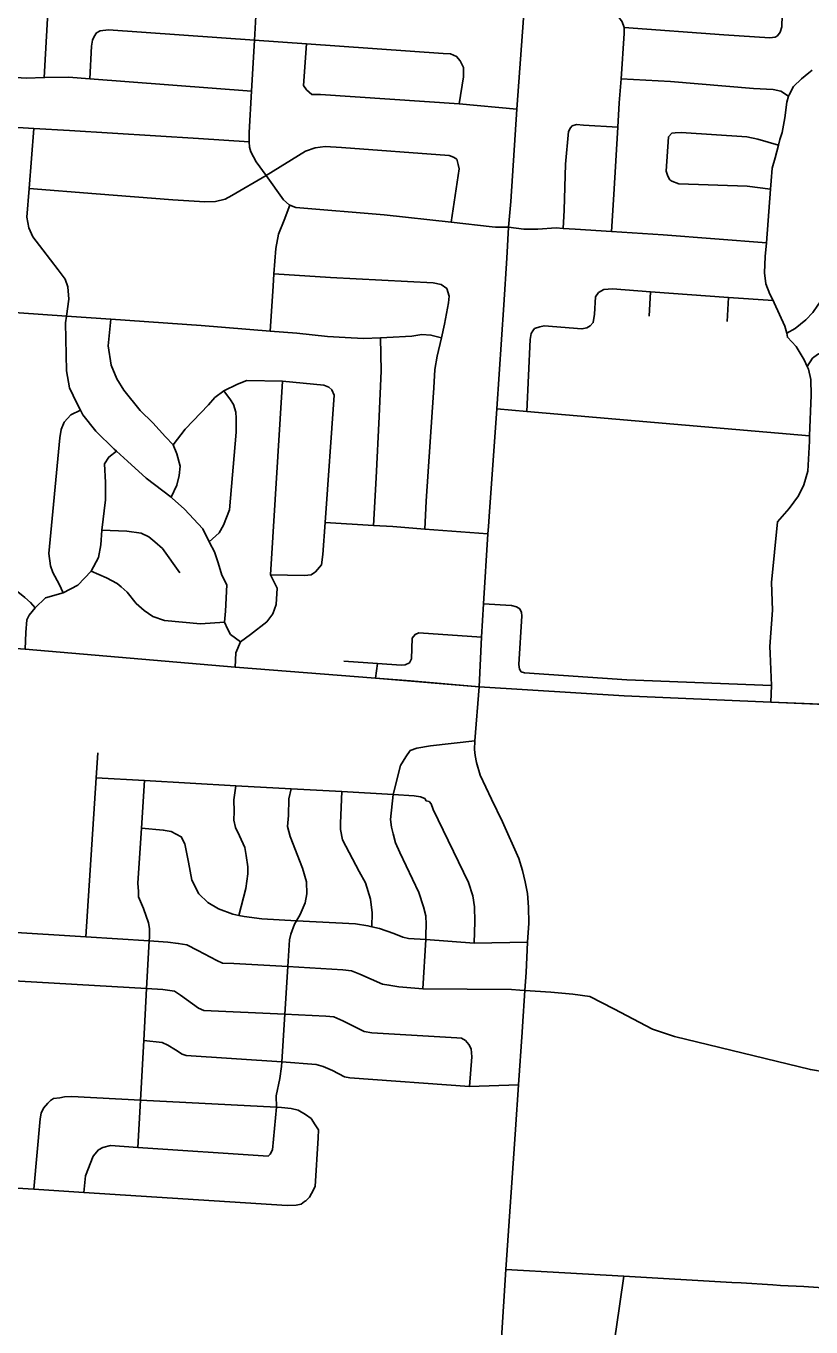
# Model space of a CAD drawing. Extents: x 1755200 to 1902939, y 644115 to 788070.
# Drawn here: x 1832098 to 1836918, y 746938 to 754928 of the extents above; entities that cross this region are included whole.
import ezdxf

# ---------------------------------------------------------------- set-up
doc = ezdxf.new("R2010")
doc.units = 0
for name, color, linetype in [('GM_X_City_Street', 7, 'Continuous'), ('GM_X_County_Road', 7, 'Continuous'), ('GM_X_Township', 7, 'Continuous')]:
    doc.layers.add(name, color=color, linetype=linetype)

msp = doc.modelspace()

# ---------------------------------------------------------------- linework, layer by layer
at = {"layer": 'GM_X_City_Street'}
for points in [[(1834938.1, 751854), (1834942.7, 751916.8), (1834989.5, 752577.4), (1835031.2, 753215.4), (1835051.2, 753503.6), (1835061.6, 753693.7), (1835074.6, 753849.9), (1835112.8, 754416.8), (1835152.7, 754977.5), (1835202.2, 755718.8), (1835238.7, 756269.2), (1835277.7, 756830.8), (1835304.6, 757272.7), (1835379.3, 758410.7), (1835388.8, 758602.5), (1835440.9, 759507), (1835488.7, 760269.2), (1835505.2, 760553.9)], [(1836712.7, 754868.1), (1836729.1, 754890), (1836739.6, 754923.9), (1836743.7, 755064.4), (1836752.2, 755138), (1836766.7, 755262.7), (1836798.1, 755352.6), (1836834.7, 755386.1), (1836861, 755397.8), (1836931.3, 755404.7), (1837091.1, 755396.5)], [(1832209.5, 754612.6), (1832231.1, 755011.6)], [(1833573, 754010.9), (1833511.2, 754094.7), (1833479.3, 754155), (1833469.4, 754185), (1833468.8, 754217.5), (1833467.7, 754275.3), (1833482.8, 754529.2), (1833501.3, 754841.2), (1833510.1, 754988.9)], [(1835693, 753666.7), (1835706.9, 753894), (1835732.1, 754307.2), (1835741.2, 754457.5), (1835751.7, 754604.6), (1835771.6, 754882.5), (1835770.2, 754918.7), (1835758.6, 754955), (1835706.1, 755027)], [(1832488.9, 754604.3), (1832501.1, 754804.1), (1832507.2, 754842.2), (1832517.3, 754864.2), (1832531.4, 754886.2), (1832553.5, 754898.2), (1832603.7, 754904), (1833501.3, 754841.2), (1833821.2, 754818.8), (1834660, 754760.1), (1834704.2, 754757.9), (1834742.2, 754741.7), (1834764.1, 754715.6), (1834784.1, 754673.4), (1834783.9, 754615.3), (1834757.1, 754451.2)], [(1835770.2, 754918.7), (1836383.7, 754875.2), (1836666.4, 754856.8), (1836698.5, 754860.3), (1836712.7, 754868.1)], [(1833821.2, 754818.8), (1833801.4, 754562.8), (1833819.4, 754536.6), (1833853.4, 754508.5), (1833905.5, 754508.3), (1834757.1, 754451.2), (1835112.8, 754416.8)], [(1836671.4, 750776.1), (1836675.6, 750877.7), (1836667.3, 751073.8), (1836665.9, 751117.4), (1836682.3, 751340.6), (1836675.2, 751510.6), (1836712.8, 751883.4), (1836784.3, 751964.6), (1836841.6, 752044), (1836874.7, 752109.7), (1836898, 752193.7), (1836908.8, 752378.2), (1836910, 752412.2), (1836919, 752661.1), (1836916.4, 752757.4), (1836903.3, 752819.9), (1836894.8, 752838.2), (1836876.1, 752878.5), (1836827.1, 752959.5), (1836773.7, 753016.5), (1836770.1, 753042.7), (1836757.3, 753085.5), (1836725.1, 753156.2), (1836692, 753228.9), (1836685.3, 753241.8), (1836664.6, 753281.4), (1836641.4, 753345.9), (1836632.2, 753412.2), (1836637.6, 753512.5), (1836644.2, 753597.1), (1836669.9, 753925.9), (1836673.9, 753977.4), (1836678.9, 754055.6), (1836697.9, 754119.5), (1836718.4, 754197.3), (1836727.5, 754231.5), (1836742.1, 754275.4), (1836757.4, 754365.5), (1836770.7, 754461.6), (1836780.8, 754497), (1836783.3, 754505.5), (1836810.1, 754557.3), (1836858.9, 754604.9), (1836905.5, 754640.3), (1836926.1, 754656.4)], [(1831893.1, 754619.9), (1831933.1, 754617.8), (1832101.5, 754609.1), (1832209.5, 754612.6), (1832213.8, 754612.7), (1832358.1, 754614.2), (1832488.9, 754604.3), (1833482.8, 754529.2)], [(1835751.7, 754604.6), (1836056.3, 754587.1), (1836565.5, 754545.2), (1836685.8, 754539.4), (1836733.8, 754528.6), (1836780.8, 754497)], [(1831349.7, 754011), (1831391.8, 753976.1), (1831443.8, 753955.9), (1831626.2, 753937.2), (1831722.5, 753936.8), (1831752.5, 753940.7), (1831784.7, 753962.7), (1831810.8, 753996.7), (1831829.1, 754062.8), (1831843.6, 754207.1), (1831861.8, 754251.1), (1831881.9, 754275.1), (1831910.1, 754295), (1831950.2, 754310.9), (1832146.8, 754299.8), (1832365.1, 754287.4), (1833156.8, 754238.4), (1833468.8, 754217.5)], [(1833383.1, 750990.5), (1833387.3, 751079.6), (1833415.1, 751146.4), (1833353.9, 751192.3), (1833334.4, 751225.8), (1833316.7, 751266.7), (1833323.3, 751334.3), (1833331.6, 751495.8), (1833300.4, 751555), (1833278.6, 751631.3), (1833254.8, 751699.5), (1833224.9, 751755.8), (1833222.9, 751759.8), (1833183.1, 751840.2), (1833071.2, 751960.9), (1832995.3, 752029.3), (1832988.9, 752034.2), (1832835.3, 752152.2), (1832721.3, 752256.9), (1832652.8, 752317.5), (1832639.4, 752329.4), (1832527.5, 752440.1), (1832447.6, 752540.6), (1832432.2, 752570.1), (1832409.8, 752613), (1832366, 752705.4), (1832346.3, 752811.7), (1832341.2, 753106.5), (1832347, 753147.1), (1832361.7, 753250.8), (1832354, 753327), (1832338.1, 753373.2), (1832296.2, 753431.5), (1832200.3, 753554.1), (1832140.5, 753634.5), (1832114.6, 753688.8), (1832102.8, 753755), (1832116.9, 753929.9), (1832146.8, 754299.8)], [(1835396.4, 753685.7), (1835402.4, 753798.3), (1835410.5, 754079.2), (1835429.5, 754279.6), (1835441.9, 754303.5), (1835452.1, 754315.4)], [(1835452.1, 754315.4), (1835478.4, 754323), (1835520.4, 754320.3), (1835732.1, 754307.2)], [(1836051.4, 753983), (1836039.7, 754005.3), (1836028.1, 754037.6), (1836043.2, 754248.1), (1836063.6, 754269.9)], [(1836063.6, 754269.9), (1836083.7, 754271.6), (1836121.9, 754275), (1836524.9, 754246.8), (1836591, 754233.7), (1836718.4, 754197.3)], [(1832116.9, 753929.9), (1832528.2, 753897.8), (1832999.2, 753860), (1833195.6, 753849.2), (1833261.8, 753851), (1833320, 753864.8), (1833362.2, 753886.7), (1833573, 754010.9), (1833814.1, 754159.7), (1833874.3, 754179.6), (1833934.5, 754189.4), (1834034.7, 754183), (1834696.1, 754132.4), (1834722.2, 754122.3), (1834744.2, 754110.2)], [(1834708.3, 753723), (1834758, 754052), (1834752.1, 754078.1), (1834744.2, 754110.2)], [(1833573, 754010.9), (1833679.2, 753860.7), (1833712.9, 753830.1), (1833718.6, 753827.8), (1833754.8, 753813.4), (1834298, 753769), (1834708.3, 753723), (1834961.3, 753694.6), (1834980.7, 753693.3)], [(1836051.4, 753983), (1836063.3, 753974.8), (1836107.3, 753960.1), (1836526.5, 753945.7), (1836669.9, 753925.9)], [(1833597.4, 753054.5), (1833615, 753330.4), (1833620.5, 753407.2), (1833631.8, 753562.9), (1833648.1, 753649.1), (1833682.5, 753735.1), (1833718.6, 753827.8)], [(1834980.7, 753693.3), (1834982.3, 753693.2), (1835061.6, 753693.7), (1835155.8, 753681.6), (1835240.1, 753680.3), (1835352.6, 753688.7), (1835396.4, 753685.7), (1835470.9, 753680.8), (1835693, 753666.7), (1836010.3, 753646.5), (1836644.2, 753597.1)], [(1836770.1, 753042.7), (1836822, 753071.4), (1836886.7, 753124.8), (1836929.4, 753168.5), (1836960.7, 753213.9), (1836980.3, 753242.2), (1837019.3, 753318), (1837049.8, 753359.9), (1837078.3, 753395.7), (1837084.5, 753400.8), (1837116.8, 753427.4), (1837155.2, 753453), (1837213.5, 753470.4), (1837462.3, 753461.6), (1837725, 753446.7), (1837785.1, 753434), (1837843.1, 753417.3), (1837891.1, 753400.7), (1837952.9, 753365.9)], [(1833620.5, 753407.2), (1833968, 753383.2), (1834597.3, 753350.8), (1834647.4, 753340.6), (1834681.4, 753316.4)], [(1834546, 751837.8), (1834554.9, 752009.6), (1834592.8, 752556.8), (1834601.3, 752707.2), (1834607.6, 752819.4), (1834622, 752901.6), (1834648.3, 753012.4), (1834668.7, 753097.9), (1834693.2, 753228.2), (1834697.3, 753270.2), (1834681.4, 753316.4)], [(1835221, 753070.4), (1835253.3, 753079.9), (1835279.5, 753087.6), (1835512, 753067.9), (1835542.2, 753075.5), (1835562.5, 753087.3), (1835580.8, 753107.1), (1835589.6, 753159.1), (1835595.2, 753265.4), (1835613.7, 753291.2), (1835646.1, 753310.8), (1835698.3, 753314), (1835933.5, 753296.8), (1836411.4, 753261.8), (1836685.3, 753241.8)], [(1835924.9, 753146.4), (1835933.5, 753296.8)], [(1836403.8, 753114.5), (1836411.4, 753261.8)], [(1831355.1, 753160.2), (1831409.2, 753180.1), (1831445.4, 753190), (1831475.4, 753195.9), (1831553.7, 753199.6), (1831788.2, 753184.9), (1831960.5, 753174.1), (1832055, 753167.5), (1832347, 753147.1), (1832618.3, 753128.1), (1833173.1, 753089.4), (1833597.4, 753054.5), (1833760.4, 753041.1), (1833948.8, 753022.4), (1834057, 753015.9), (1834171.3, 753009.5), (1834275.2, 753013.5), (1834313.6, 753015), (1834468, 753024.5), (1834528.2, 753034.3), (1834584.3, 753030.1), (1834648.3, 753012.4)], [(1832988.9, 752034.2), (1833023.6, 752109.4), (1833037.8, 752167.5), (1833044, 752225.7), (1833024.2, 752301.9), (1833002.3, 752356.1), (1832954.4, 752404.4), (1832876.5, 752490.9), (1832798.5, 752567.4), (1832698.7, 752692.1), (1832654.8, 752762.5), (1832621, 752844.8), (1832603.4, 752963.2), (1832618.3, 753128.1)], [(1835172.7, 752560.9), (1835193.9, 753002.6), (1835200.5, 753040.6), (1835210.8, 753056.5), (1835221, 753070.4)], [(1834231.6, 751861), (1834248.6, 752153.1), (1834265.9, 752530), (1834278.8, 752810.6), (1834275.2, 753013.5)], [(1836894.8, 752838.2), (1836928.3, 752887.6), (1836958.7, 752911.3), (1836986.9, 752925), (1837009.1, 752928.8), (1837067.3, 752930.2), (1837703.1, 752888.8), (1837994.7, 752869.8), (1838144.2, 752860), (1838280.5, 752849.1), (1838348.7, 752843.7), (1838382.8, 752843.3), (1838445.1, 752852.6), (1838545.7, 752877.6), (1838587.9, 752879.2), (1838650.1, 752880.4), (1838858.6, 752865.3), (1839139.9, 752844.8)], [(1833002.3, 752356.1), (1833074.8, 752452.1), (1833217.7, 752602), (1833257.9, 752647.9), (1833313.7, 752688.1), (1833396.5, 752729.7), (1833454.7, 752751.5), (1833672.4, 752747), (1833927.7, 752721.7), (1833957.7, 752709.5), (1833975.8, 752693.4)], [(1833415.1, 751146.4), (1833476.4, 751192.3), (1833576.6, 751268.9), (1833614.2, 751317.6), (1833633.7, 751376.1), (1833639.3, 751474.9), (1833599.7, 751558.4), (1833672.4, 752747)], [(1833222.9, 751759.8), (1833283.2, 751815.7), (1833311.5, 751863.8), (1833347.8, 751957.8), (1833387.5, 752434.9), (1833387.8, 752519.1), (1833385.9, 752557.3), (1833372, 752603.4), (1833353.6, 752633.2), (1833313.7, 752688.1)], [(1833599.7, 751558.4), (1833807.6, 751553.1), (1833849.7, 751557), (1833875.9, 751576.9), (1833912.1, 751618.9), (1833920.3, 751683), (1833934.2, 751878.6), (1833989.7, 752661.3), (1833975.8, 752693.4)], [(1832326.3, 751447), (1832301.9, 751500.5), (1832262, 751572.8), (1832248.1, 751613), (1832238.3, 751689.2), (1832304.8, 752398.8), (1832313, 752450.9), (1832333.2, 752494.9), (1832373.4, 752540.9), (1832432.2, 752570.1)], [(1834989.5, 752577.4), (1835172.7, 752560.9), (1836384.1, 752456.5), (1836910, 752412.2)], [(1832154, 751355.7), (1832125.1, 751386.9), (1832091.1, 751419.1), (1832047.1, 751453.3), (1831997.1, 751491.6), (1831967.1, 751515.8), (1831955.2, 751543.9), (1831939.4, 751624.2), (1831944.7, 751688.7), (1831969.6, 751991), (1831989.5, 752233.5), (1831989.4, 752253.2), (1831983.6, 752263.6)], [(1832093.3, 751101), (1832096.7, 751203.1), (1832103.8, 751281.1), (1832118, 751309.5), (1832154, 751355.7), (1832217.2, 751415.9), (1832326.3, 751447), (1832415.8, 751493.9), (1832497.1, 751580.3), (1832543.4, 751664.1), (1832557.6, 751742.1), (1832563.6, 751832.4), (1832586, 752018.7), (1832586, 752125.1), (1832579, 752238.6), (1832607.3, 752281.1), (1832652.8, 752317.5)], [(1833934.2, 751878.6), (1834231.6, 751861), (1834349.9, 751853.9), (1834546, 751837.8), (1834934.8, 751809.1)], [(1832563.6, 751832.4), (1832717.9, 751825.8), (1832804.1, 751813.5), (1832852.1, 751791.2), (1832888.1, 751761), (1832936.1, 751718.7), (1833041.8, 751570)], [(1834880.2, 750870.8), (1834894.9, 751174.6), (1834907.9, 751379.4), (1834934.8, 751809.1), (1834938.1, 751854)], [(1832497.1, 751580.3), (1832592.7, 751539.5), (1832656.7, 751505.2), (1832682.7, 751485.1), (1832718.7, 751450.9), (1832774.6, 751382.5), (1832822.6, 751338.2), (1832876.6, 751301.9), (1832947.4, 751277.3), (1833168.7, 751256.4), (1833316.7, 751266.7)], [(1834907.9, 751379.4), (1835078.9, 751369.9), (1835109.3, 751362.1), (1835130.2, 751349.1), (1835141.4, 751326.5), (1835143.2, 751306.5), (1835124.1, 751007), (1835128.4, 750978.4), (1835138.8, 750962.8), (1835159.6, 750955), (1835787.4, 750913.9), (1836675.6, 750877.7)], [(1829660, 751242.6), (1829685.6, 751241.1), (1830058.7, 751227.1), (1830172.8, 751217.4), (1830635.4, 751197.3), (1831173.6, 751161.7), (1831803.4, 751122.4), (1832093.3, 751101), (1833383.1, 750990.5), (1834243.2, 750924.1), (1834458.7, 750906.1)], [(1834243.2, 750924.1), (1834256, 751014.1), (1834402.2, 751003), (1834427.2, 751004.4), (1834453.7, 751018.3), (1834464.8, 751042), (1834469, 751168.7), (1834487.1, 751192.3), (1834509.4, 751200.7), (1834894.9, 751174.6)], [(1834050, 751028.1), (1834256, 751014.1)], [(1834458.7, 750906.1), (1834880.2, 750870.8), (1835770.6, 750815.1), (1836671.4, 750776.1), (1837029.3, 750760.9)], [(1835145, 748748.2), (1835147.5, 748784.8), (1835161.4, 749004.4), (1835168.3, 749115.6), (1835177.9, 749301.3), (1835184.7, 749419.4), (1835184, 749516.6), (1835177, 749600.8), (1835164, 749672.8), (1835147.1, 749742.7), (1835123.2, 749816.1), (1835024.2, 750040), (1834955.7, 750180.7), (1834887.1, 750327.4), (1834863.7, 750405.5), (1834855, 750448.9), (1834852.4, 750485.3), (1834854.1, 750538.3), (1834880.2, 750870.8)], [(1834534.8, 749015.5), (1834552.2, 749317.4), (1834553.9, 749346.5), (1834555.2, 749410.6), (1834552.6, 749462.7), (1834538, 749518.7), (1834511, 749606.6), (1834394.3, 749851.8), (1834367.7, 749911.7), (1834353.1, 749967.6), (1834342.6, 750007.6), (1834336.1, 750055.6), (1834353.5, 750208.6), (1834354.3, 750216.2), (1834396.5, 750387), (1834429.9, 750439.5), (1834457.5, 750479.9), (1834497.3, 750492.4), (1834581.1, 750507.3), (1834854.1, 750538.3)], [(1832466.1, 749333.8), (1832529.5, 750310.7), (1832539.5, 750464.6)], [(1832529.5, 750310.7), (1832825.8, 750294.2), (1833386.6, 750262.8), (1833726.4, 750243.7), (1834037.9, 750226.3), (1834353.5, 750208.6), (1834480.5, 750201.5), (1834520.6, 750194), (1834546.7, 750184.2)], [(1832784, 748040.9), (1832800.2, 748332.1), (1832820.6, 748698), (1832838.4, 749017.6), (1832854.7, 749309.1), (1832855.9, 749331.6), (1832855.3, 749385.7), (1832851, 749419.8), (1832820, 749507.6), (1832789.2, 749579.4), (1832788.8, 749613.5), (1832784.3, 749663.6), (1832806.6, 750002.9), (1832825.8, 750294.2)], [(1833405, 749466.5), (1833448.7, 749630.8), (1833459.7, 749721.2), (1833459.2, 749765.3), (1833450.5, 749833.3), (1833441.9, 749883.3), (1833409.1, 749955.1), (1833384.6, 750005), (1833374.1, 750050.9), (1833375.5, 750105.1), (1833374.7, 750175.2), (1833386.6, 750262.8)], [(1833635.4, 748288.1), (1833634.7, 748358.2), (1833657.5, 748464.7), (1833666.7, 748538.9), (1833668.4, 748566), (1833687, 748858.7), (1833705.6, 749151.9), (1833716.1, 749317.1), (1833723.8, 749351.3), (1833747.1, 749411.7), (1833759.3, 749433.8), (1833780.5, 749472.2), (1833811.7, 749542.7), (1833823, 749598.9), (1833820.2, 749673.1), (1833795.3, 749757), (1833719.2, 749950.5), (1833704.5, 750012.5), (1833709.8, 750078.7), (1833712.6, 750183), (1833726.4, 750243.7)], [(1834221.8, 749396.8), (1834224.3, 749481.1), (1834213.5, 749565.2), (1834182.3, 749667.1), (1834143.5, 749736.8), (1834041.4, 749930.1), (1834028.7, 749994.1), (1834028.3, 750032.2), (1834037.9, 750226.3)], [(1834850.6, 749295.5), (1834853, 749428), (1834852, 749518.2), (1834841.2, 749586.2), (1834814.4, 749668.1), (1834597.4, 750116.6), (1834585, 750150.6), (1834572.9, 750166.5), (1834554.8, 750170.3), (1834546.7, 750184.2)], [(1832806.6, 750002.9), (1832940.7, 749990), (1832988.8, 749980.5), (1833051.2, 749949.2), (1833073.6, 749905.3), (1833094.9, 749793.3), (1833116.1, 749683.3), (1833159, 749599.6), (1833213.6, 749546.1), (1833280, 749506.7), (1833368.4, 749473.6), (1833405, 749466.5), (1833436.6, 749460.3), (1833546.7, 749445.5), (1833759.3, 749433.8), (1834121.1, 749413.8), (1834197.2, 749402.6), (1834221.8, 749396.8), (1834269.4, 749385.4), (1834355.7, 749354.3), (1834412, 749332.9), (1834446.1, 749325.2), (1834552.2, 749317.4), (1834850.6, 749295.5), (1835177.9, 749301.3)], [(1831971.4, 749365.4), (1832466.1, 749333.8), (1832854.7, 749309.1), (1832968.9, 749301.8), (1833032.7, 749294.4), (1833084.6, 749285.3), (1833153.8, 749249.7), (1833270.6, 749189.1), (1833304.3, 749172.4), (1833374.3, 749170.9), (1833705.6, 749151.9), (1834043.8, 749132.5), (1834095.7, 749125.4), (1834147.3, 749106.2), (1834288, 749043.1), (1834326, 749038.3), (1834387.7, 749026.9), (1834534.8, 749015.5), (1835078.9, 749010.5), (1835129.5, 749006.8)], [(1831952.5, 749069.4), (1832838.4, 749017.6), (1832937.4, 749011.9), (1833009.6, 749000.6), (1833045.8, 748977), (1833156.7, 748896), (1833190.9, 748882.4), (1833687, 748858.7), (1833939.3, 748846.6), (1833987.3, 748843.1), (1834043.6, 748817.7), (1834174.4, 748753), (1834222.4, 748745.5), (1834742.8, 748715.2), (1834772.8, 748711.6), (1834797, 748697.8), (1834817.3, 748674), (1834831.6, 748646.1), (1834836.1, 748598), (1834820.2, 748414.9)], [(1835129.5, 749006.8), (1835161.4, 749004.4), (1835320.2, 748994), (1835456.5, 748981.9), (1835560.7, 748968.8), (1835707.5, 748892.5), (1835945, 748767.2), (1836080.1, 748722.2), (1836914.2, 748519), (1837011.2, 748502.5), (1837290.9, 748485.2)], [(1834904.9, 745115.6), (1834927, 745433.3), (1834962.4, 745992.7), (1835045.3, 747291.7), (1835103.2, 748151.2), (1835122.3, 748424.6), (1835145, 748748.2)], [(1832820.6, 748698), (1832933, 748685.1), (1832969.2, 748669.5), (1833015.5, 748639.9), (1833057.8, 748614.3), (1833081.9, 748606.6), (1833668.4, 748566), (1833880.6, 748551.3), (1833922.7, 748537.8), (1833979, 748514.3), (1834053.4, 748475.1), (1834085.5, 748469.4), (1834820.2, 748414.9), (1835122.3, 748424.6)], [(1832248.9, 748328.8), (1832266.7, 748341), (1832304.7, 748345.4), (1832334.7, 748351.8), (1832378.6, 748354.3), (1832800.2, 748332.1), (1833635.4, 748288.1), (1833667.5, 748286.4), (1833725.5, 748281), (1833769.6, 748269.5), (1833813.9, 748243.9), (1833848.2, 748218.3), (1833872.6, 748180.5), (1833893, 748148.6), (1833891.5, 748100.5), (1833872.8, 747801.7), (1833851.3, 747757.4), (1833839.5, 747735.2), (1833815.8, 747712.9)], [(1832145, 747784.2), (1832184.1, 748215.8), (1832191.7, 748252), (1832205.4, 748282.2), (1832231.1, 748312.5), (1832248.9, 748328.8)], [(1832453, 747764.7), (1832464, 747866.2), (1832510.7, 747987), (1832542.2, 748025.4), (1832570.1, 748041.7), (1832616, 748052.2), (1832784, 748040.9), (1833584.8, 747986.9), (1833596.6, 747999), (1833612.3, 748027.2), (1833635.4, 748288.1)], [(1831871.7, 747801.5), (1832145, 747784.2), (1832453, 747764.7), (1833702.1, 747685.5), (1833756.1, 747686.1), (1833788, 747692.5), (1833807.8, 747708.8), (1833815.8, 747712.9)], [(1835045.3, 747291.7), (1835769.4, 747251), (1836432.8, 747212), (1836489.7, 747209.3), (1836684.2, 747196.3), (1836731.8, 747193.9)], [(1835655.3, 746481.3), (1835721.6, 746924), (1835769.4, 747251)]]:
    msp.add_lwpolyline(points, dxfattribs=at)
at = {"layer": 'GM_X_County_Road'}
msp.add_lwpolyline([(1836731.8, 747193.9), (1836873.4, 747186.7), (1837138.7, 747169), (1837563.5, 747142.4), (1838039.3, 747116.5), (1838958.6, 747059.2), (1839330.7, 747038.5), (1839607.8, 747019.5), (1839937, 747002), (1839940.8, 747001.7), (1840584.3, 746962.7), (1841105.6, 746930.6)], dxfattribs=at)
at = {"layer": 'GM_X_Township'}
msp.add_lwpolyline([(1828245.2, 751332.1), (1828868.4, 751288.4), (1829121.8, 751270.3), (1829361.2, 751257.8), (1829448.9, 751255), (1829685.6, 751241.1), (1830058.7, 751227.1), (1830172.8, 751217.4), (1830635.4, 751197.3), (1831173.6, 751161.7), (1831803.4, 751122.4), (1832093.3, 751100.9), (1833383.1, 750990.5), (1834243.2, 750924.1), (1834880.1, 750870.8), (1835770.7, 750815.1), (1836671.4, 750776.1), (1837625, 750735.7)], dxfattribs=at)

doc.saveas('drawing.dxf')
